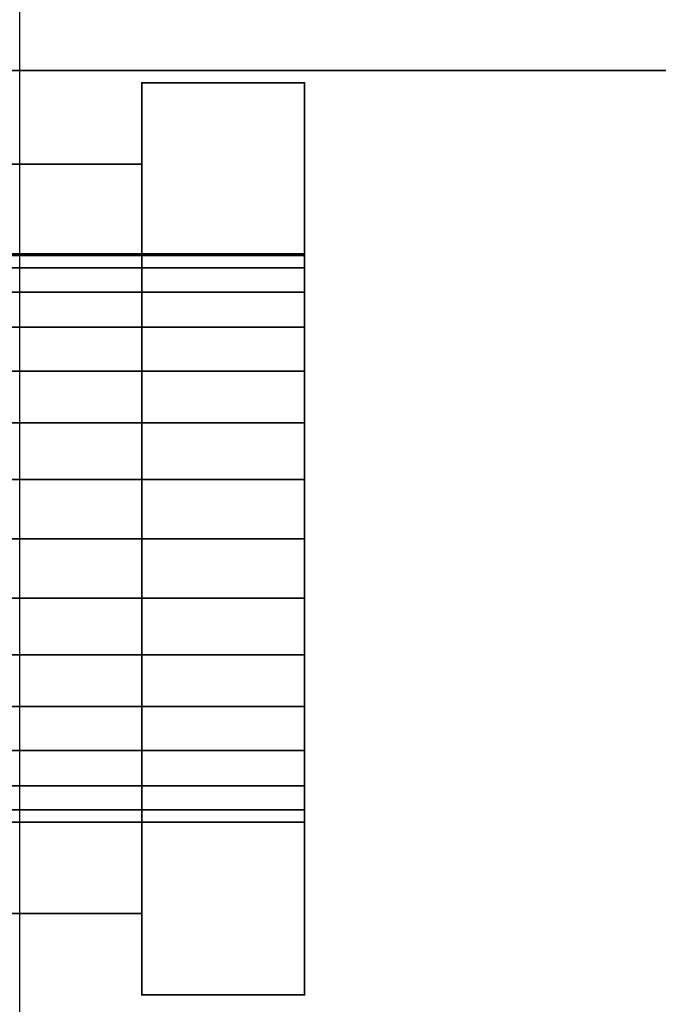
# Model space of a CAD drawing. Header units: millimetres. Extents: x -508 to 6708, y -115 to 193.
# Tile 1003 of 1056: x 3414.5 to 3422.35, y -21.47 to -9.38. Entities that reach past the tile are written whole.
import ezdxf

# ---------------------------------------------------------------- set-up
doc = ezdxf.new("R2010")
doc.units = ezdxf.units.MM
doc.layers.add('151', color=7, linetype='Continuous', true_color=0xffffff)

# ---------------------------------------------------------------- blocks, each defined once
blk = doc.blocks.new('UG_SURFACE_003')
at = {"layer": '151', "color": 252, "linetype": 'Continuous', "lineweight": 35}
for points in [[(3607.5, -10, 2215.25), (3607.5, 174.4, 2215.25), (2392.5, 174.4, 2215.25), (2392.5, -10, 2215.25)], [(2542.5, -10, 2065.25), (2542.5, 174.4, 2065.25), (3457.5, 174.4, 2065.25), (3457.5, -10, 2065.25)], [(3607.5, -10, 2215.25), (2392.5, -10, 2215.25), (2542.5, -10, 2065.25), (3457.5, -10, 2065.25)]]:
    blk.add_3dface(points, dxfattribs=at)
blk = doc.blocks.new('UG_SURFACE_033')
at = {"layer": '151', "color": 252, "linetype": 'Continuous', "lineweight": 35}
for points in [[(3379.496, -19.899, 362.418), (3379.389, -20.401, 364), (3425.214, -30.142, 364)], [(3379.496, -19.899, 291.918), (3379.389, -20.401, 293.5), (3425.214, -30.142, 293.5)], [(3425.469, -29.848, 360.764), (3379.46, -20.069, 360.764), (3379.496, -19.899, 362.418)], [(3425.469, -29.848, 290.264), (3379.46, -20.069, 290.264), (3379.496, -19.899, 291.918)], [(3425.214, -30.142, 364), (3425.467, -29.85, 363.244), (3379.496, -19.899, 362.418)], [(3379.496, -19.899, 362.418), (3425.608, -29.7, 361.582), (3425.469, -29.848, 360.764)], [(3379.496, -19.899, 362.418), (3425.608, -29.7, 362.418), (3425.608, -29.7, 361.582)], [(3425.467, -29.85, 363.244), (3425.608, -29.7, 362.418), (3379.496, -19.899, 362.418)], [(3425.214, -30.142, 293.5), (3425.467, -29.85, 292.743), (3379.496, -19.899, 291.918)], [(3379.496, -19.899, 291.918), (3425.607, -29.7, 291.077), (3425.469, -29.848, 290.264)], [(3379.496, -19.899, 291.918), (3425.608, -29.7, 291.918), (3425.607, -29.7, 291.077)], [(3425.467, -29.85, 292.743), (3425.608, -29.7, 291.918), (3379.496, -19.899, 291.918)], [(3424.936, -30.508, 359.455), (3424.883, -30.574, 359.323), (3379.287, -20.882, 359.323), (3379.46, -20.069, 360.764)], [(3424.883, -30.574, 288.823), (3379.287, -20.882, 288.823), (3379.46, -20.069, 290.264), (3425.469, -29.848, 290.264)], [(3379.46, -20.069, 360.764), (3425.469, -29.848, 360.764), (3424.936, -30.508, 359.455)], [(3379.389, -20.401, 364), (3379.158, -21.49, 365.236), (3424.522, -31.133, 365.236), (3424.951, -30.518, 364.469)], [(3425.214, -30.142, 293.5), (3379.389, -20.401, 293.5), (3379.158, -21.49, 294.736), (3424.522, -31.133, 294.736)], [(3424.951, -30.518, 364.469), (3425.214, -30.142, 364), (3379.389, -20.401, 364)], [(3424.177, -31.799, 358.346), (3379.007, -22.198, 358.346), (3379.287, -20.882, 359.323), (3424.883, -30.574, 359.323)], [(3424.177, -31.799, 287.846), (3379.007, -22.198, 287.846), (3379.287, -20.882, 288.823), (3424.883, -30.574, 288.823)]]:
    blk.add_3dface(points, dxfattribs=at)
blk = doc.blocks.new('UG_SURFACE_034')
at = {"layer": '151', "color": 252, "linetype": 'Continuous', "lineweight": 35}
for points in [[(3379.496, -19.899, 1797.418), (3379.389, -20.401, 1799), (3425.214, -30.142, 1799)], [(3379.496, -19.899, 1726.918), (3379.389, -20.401, 1728.5), (3425.214, -30.142, 1728.5)], [(3425.469, -29.848, 1795.764), (3379.46, -20.069, 1795.764), (3379.496, -19.899, 1797.418)], [(3425.469, -29.848, 1725.264), (3379.46, -20.069, 1725.264), (3379.496, -19.899, 1726.918)], [(3425.214, -30.142, 1799), (3425.467, -29.85, 1798.244), (3379.496, -19.899, 1797.418)], [(3379.496, -19.899, 1797.418), (3425.608, -29.7, 1796.582), (3425.469, -29.848, 1795.764)], [(3379.496, -19.899, 1797.418), (3425.608, -29.7, 1797.418), (3425.608, -29.7, 1796.582)], [(3425.467, -29.85, 1798.244), (3425.608, -29.7, 1797.418), (3379.496, -19.899, 1797.418)], [(3425.214, -30.142, 1728.5), (3425.467, -29.85, 1727.743), (3379.496, -19.899, 1726.918)], [(3379.496, -19.899, 1726.918), (3425.607, -29.7, 1726.077), (3425.469, -29.848, 1725.264)], [(3379.496, -19.899, 1726.918), (3425.608, -29.7, 1726.918), (3425.607, -29.7, 1726.077)], [(3425.467, -29.85, 1727.743), (3425.608, -29.7, 1726.918), (3379.496, -19.899, 1726.918)], [(3424.936, -30.508, 1794.455), (3424.883, -30.574, 1794.323), (3379.287, -20.882, 1794.323), (3379.46, -20.069, 1795.764)], [(3424.883, -30.574, 1723.823), (3379.287, -20.882, 1723.823), (3379.46, -20.069, 1725.264), (3425.469, -29.848, 1725.264)], [(3379.46, -20.069, 1795.764), (3425.469, -29.848, 1795.764), (3424.936, -30.508, 1794.455)], [(3379.389, -20.401, 1799), (3379.158, -21.49, 1800.236), (3424.522, -31.133, 1800.236), (3424.951, -30.518, 1799.469)], [(3425.214, -30.142, 1728.5), (3379.389, -20.401, 1728.5), (3379.158, -21.49, 1729.736), (3424.522, -31.133, 1729.736)], [(3424.951, -30.518, 1799.469), (3425.214, -30.142, 1799), (3379.389, -20.401, 1799)], [(3424.177, -31.799, 1793.346), (3379.007, -22.198, 1793.346), (3379.287, -20.882, 1794.323), (3424.883, -30.574, 1794.323)], [(3424.177, -31.799, 1722.846), (3379.007, -22.198, 1722.846), (3379.287, -20.882, 1723.823), (3424.883, -30.574, 1723.823)]]:
    blk.add_3dface(points, dxfattribs=at)
blk = doc.blocks.new('UG_SURFACE_038')
at = {"layer": '151', "color": 252, "linetype": 'Continuous', "lineweight": 35}
for points in [[(3379.496, -19.899, 1547.418), (3379.389, -20.401, 1549), (3425.214, -30.142, 1549)], [(3379.496, -19.899, 1476.918), (3379.389, -20.401, 1478.5), (3425.214, -30.142, 1478.5)], [(3425.469, -29.848, 1545.764), (3379.46, -20.069, 1545.764), (3379.496, -19.899, 1547.418)], [(3425.469, -29.848, 1475.264), (3379.46, -20.069, 1475.264), (3379.496, -19.899, 1476.918)], [(3425.214, -30.142, 1549), (3425.467, -29.85, 1548.244), (3379.496, -19.899, 1547.418)], [(3379.496, -19.899, 1547.418), (3425.608, -29.7, 1546.582), (3425.469, -29.848, 1545.764)], [(3379.496, -19.899, 1547.418), (3425.608, -29.7, 1547.418), (3425.608, -29.7, 1546.582)], [(3425.467, -29.85, 1548.244), (3425.608, -29.7, 1547.418), (3379.496, -19.899, 1547.418)], [(3425.214, -30.142, 1478.5), (3425.467, -29.85, 1477.743), (3379.496, -19.899, 1476.918)], [(3379.496, -19.899, 1476.918), (3425.607, -29.7, 1476.077), (3425.469, -29.848, 1475.264)], [(3379.496, -19.899, 1476.918), (3425.608, -29.7, 1476.918), (3425.607, -29.7, 1476.077)], [(3425.467, -29.85, 1477.743), (3425.608, -29.7, 1476.918), (3379.496, -19.899, 1476.918)], [(3424.936, -30.508, 1544.455), (3424.883, -30.574, 1544.323), (3379.287, -20.882, 1544.323), (3379.46, -20.069, 1545.764)], [(3424.883, -30.574, 1473.823), (3379.287, -20.882, 1473.823), (3379.46, -20.069, 1475.264), (3425.469, -29.848, 1475.264)], [(3379.46, -20.069, 1545.764), (3425.469, -29.848, 1545.764), (3424.936, -30.508, 1544.455)], [(3379.389, -20.401, 1549), (3379.158, -21.49, 1550.236), (3424.522, -31.133, 1550.236), (3424.951, -30.518, 1549.469)], [(3425.214, -30.142, 1478.5), (3379.389, -20.401, 1478.5), (3379.158, -21.49, 1479.736), (3424.522, -31.133, 1479.736)], [(3424.951, -30.518, 1549.469), (3425.214, -30.142, 1549), (3379.389, -20.401, 1549)], [(3424.177, -31.799, 1543.346), (3379.007, -22.198, 1543.346), (3379.287, -20.882, 1544.323), (3424.883, -30.574, 1544.323)], [(3424.177, -31.799, 1472.846), (3379.007, -22.198, 1472.846), (3379.287, -20.882, 1473.823), (3424.883, -30.574, 1473.823)]]:
    blk.add_3dface(points, dxfattribs=at)
blk = doc.blocks.new('UG_SURFACE_203')
at = {"layer": '151', "color": 18, "linetype": 'Continuous', "lineweight": 35}
for points in [[(3408.5, -20.35, 29.1), (3416, -20.35, 29.1), (3416, -11.15, 29.1), (3408.5, -11.15, 29.1)], [(3408.5, -11.15, 29.1), (3416, -11.15, 29.1), (3416, -11.15, 20.3), (3408.5, -11.15, 20.3)], [(3408.5, -11.15, 20.3), (3416, -11.15, 20.3), (3416, -20.35, 20.3), (3408.5, -20.35, 20.3)], [(3408.5, -20.35, 20.3), (3408.5, -20.35, 29.1), (3408.5, -11.15, 29.1), (3408.5, -11.15, 20.3)], [(3416, -11.15, 20.3), (3416, -11.15, 29.1), (3416, -12.269, 25.066), (3416, -12.25, 24.7)], [(3416, -11.15, 29.1), (3416, -12.719, 26.45), (3416, -12.269, 25.066)], [(3416, -12.25, 24.7), (3416, -12.421, 23.618), (3416, -11.15, 20.3)], [(3416, -12.421, 23.618), (3416, -13.149, 22.358), (3416, -11.15, 20.3)], [(3416, -11.15, 29.1), (3416, -15.022, 28.124), (3416, -13.693, 27.532)], [(3416, -13.693, 27.532), (3416, -12.719, 26.45), (3416, -11.15, 29.1)], [(3416, -11.15, 20.3), (3416, -14.326, 21.503), (3416, -15.75, 21.2)], [(3416, -16.478, 28.124), (3416, -15.022, 28.124), (3416, -11.15, 29.1), (3416, -20.35, 29.1)], [(3416, -13.149, 22.358), (3416, -14.326, 21.503), (3416, -11.15, 20.3)], [(3416, -15.75, 21.2), (3416, -20.35, 20.3), (3416, -11.15, 20.3)], [(3411, -12.421, 23.618), (3411, -12.25, 24.7), (3411, -12.269, 25.066), (3411, -15.75, 24.7)], [(3416, -12.25, 24.7), (3416, -12.269, 25.066), (3411, -12.269, 25.066), (3411, -12.25, 24.7)], [(3411, -12.25, 24.7), (3411, -12.421, 23.618), (3416, -12.421, 23.618), (3416, -12.25, 24.7)], [(3411, -15.75, 24.7), (3411, -12.269, 25.066), (3411, -12.719, 26.45), (3411, -13.693, 27.532)], [(3416, -12.719, 26.45), (3411, -12.719, 26.45), (3411, -12.269, 25.066), (3416, -12.269, 25.066)], [(3411, -14.326, 21.503), (3411, -13.149, 22.358), (3411, -12.421, 23.618), (3411, -15.75, 24.7)], [(3416, -12.421, 23.618), (3411, -12.421, 23.618), (3411, -13.149, 22.358), (3416, -13.149, 22.358)], [(3416, -13.693, 27.532), (3411, -13.693, 27.532), (3411, -12.719, 26.45), (3416, -12.719, 26.45)], [(3416, -13.149, 22.358), (3411, -13.149, 22.358), (3411, -14.326, 21.503), (3416, -14.326, 21.503)], [(3411, -13.693, 27.532), (3411, -15.022, 28.124), (3411, -16.478, 28.124), (3411, -15.75, 24.7)], [(3416, -15.022, 28.124), (3411, -15.022, 28.124), (3411, -13.693, 27.532), (3416, -13.693, 27.532)], [(3411, -17.174, 21.503), (3411, -15.75, 21.2), (3411, -14.326, 21.503), (3411, -15.75, 24.7)], [(3416, -14.326, 21.503), (3411, -14.326, 21.503), (3411, -15.75, 21.2), (3416, -15.75, 21.2)], [(3416, -16.478, 28.124), (3411, -16.478, 28.124), (3411, -15.022, 28.124), (3416, -15.022, 28.124)], [(3411, -16.478, 28.124), (3411, -17.807, 27.532), (3411, -18.781, 26.45), (3411, -15.75, 24.7)], [(3411, -18.781, 26.45), (3411, -19.231, 25.066), (3411, -19.079, 23.618), (3411, -15.75, 24.7)], [(3411, -19.079, 23.618), (3411, -18.351, 22.358), (3411, -17.174, 21.503), (3411, -15.75, 24.7)], [(3416, -15.75, 21.2), (3411, -15.75, 21.2), (3411, -17.174, 21.503), (3416, -17.174, 21.503)], [(3416, -20.35, 20.3), (3416, -15.75, 21.2), (3416, -17.174, 21.503)], [(3416, -17.807, 27.532), (3411, -17.807, 27.532), (3411, -16.478, 28.124), (3416, -16.478, 28.124)], [(3416, -17.807, 27.532), (3416, -16.478, 28.124), (3416, -20.35, 29.1)], [(3416, -17.174, 21.503), (3411, -17.174, 21.503), (3411, -18.351, 22.358), (3416, -18.351, 22.358)], [(3416, -20.35, 20.3), (3416, -17.174, 21.503), (3416, -18.351, 22.358)], [(3416, -18.781, 26.45), (3411, -18.781, 26.45), (3411, -17.807, 27.532), (3416, -17.807, 27.532)], [(3416, -20.35, 29.1), (3416, -18.781, 26.45), (3416, -17.807, 27.532)], [(3416, -18.351, 22.358), (3411, -18.351, 22.358), (3411, -19.079, 23.618), (3416, -19.079, 23.618)], [(3416, -18.351, 22.358), (3416, -19.079, 23.618), (3416, -20.35, 20.3)], [(3416, -19.231, 25.066), (3411, -19.231, 25.066), (3411, -18.781, 26.45), (3416, -18.781, 26.45)], [(3416, -20.35, 29.1), (3416, -19.231, 25.066), (3416, -18.781, 26.45)], [(3416, -19.079, 23.618), (3411, -19.079, 23.618), (3411, -19.231, 25.066), (3416, -19.231, 25.066)], [(3416, -19.079, 23.618), (3416, -19.231, 25.066), (3416, -20.35, 29.1), (3416, -20.35, 20.3)], [(3408.5, -20.35, 20.3), (3416, -20.35, 20.3), (3416, -20.35, 29.1), (3408.5, -20.35, 29.1)]]:
    blk.add_3dface(points, dxfattribs=at)
blk = doc.blocks.new('UG_SURFACE_204')
at = {"layer": '151', "color": 18, "linetype": 'Continuous', "lineweight": 35}
for points in [[(3416, -10.15, 30.1), (3416, -10.15, 9.1), (3416, -12.269, 24.334), (3416, -12.25, 24.7)], [(3416, -10.15, 9.1), (3416, -12.719, 22.95), (3416, -12.269, 24.334)], [(3416, -12.25, 24.7), (3416, -12.421, 25.782), (3416, -10.15, 30.1)], [(3416, -12.421, 25.782), (3416, -13.149, 27.042), (3416, -10.15, 30.1)], [(3416, -10.15, 9.1), (3416, -15.022, 21.276), (3416, -13.693, 21.868)], [(3416, -13.693, 21.868), (3416, -12.719, 22.95), (3416, -10.15, 9.1)], [(3416, -16.478, 21.276), (3416, -15.022, 21.276), (3416, -10.15, 9.1), (3416, -21.35, 9.1)], [(3416, -13.149, 27.042), (3416, -14.326, 27.897), (3416, -10.15, 30.1)], [(3416, -14.326, 27.897), (3416, -15.75, 28.2), (3416, -21.35, 30.1), (3416, -10.15, 30.1)], [(3416, -10.15, 9.1), (3418, -10.15, 9.1), (3418, -21.35, 9.1), (3416, -21.35, 9.1)], [(3416, -10.15, 30.1), (3418, -10.15, 30.1), (3418, -10.15, 9.1), (3416, -10.15, 9.1)], [(3416, -21.35, 30.1), (3418, -21.35, 30.1), (3418, -10.15, 30.1), (3416, -10.15, 30.1)], [(3418, -10.15, 30.1), (3418, -12.421, 25.782), (3418, -12.25, 24.7)], [(3418, -12.25, 24.7), (3418, -12.269, 24.334), (3418, -10.15, 9.1), (3418, -10.15, 30.1)], [(3418, -10.15, 30.1), (3418, -13.149, 27.042), (3418, -12.421, 25.782)], [(3418, -10.15, 9.1), (3418, -12.719, 22.95), (3418, -13.693, 21.868)], [(3418, -10.15, 30.1), (3418, -14.326, 27.897), (3418, -13.149, 27.042)], [(3418, -12.269, 24.334), (3418, -12.719, 22.95), (3418, -10.15, 9.1)], [(3418, -15.75, 28.2), (3418, -14.326, 27.897), (3418, -10.15, 30.1), (3418, -21.35, 30.1)], [(3418, -21.35, 9.1), (3418, -10.15, 9.1), (3418, -15.022, 21.276), (3418, -16.478, 21.276)], [(3418, -13.693, 21.868), (3418, -15.022, 21.276), (3418, -10.15, 9.1)], [(3416, -12.25, 24.7), (3416, -12.269, 24.334), (3418, -12.269, 24.334), (3418, -12.25, 24.7)], [(3418, -12.25, 24.7), (3418, -12.421, 25.782), (3416, -12.421, 25.782), (3416, -12.25, 24.7)], [(3416, -12.719, 22.95), (3418, -12.719, 22.95), (3418, -12.269, 24.334), (3416, -12.269, 24.334)], [(3416, -12.421, 25.782), (3418, -12.421, 25.782), (3418, -13.149, 27.042), (3416, -13.149, 27.042)], [(3416, -13.693, 21.868), (3418, -13.693, 21.868), (3418, -12.719, 22.95), (3416, -12.719, 22.95)], [(3416, -13.149, 27.042), (3418, -13.149, 27.042), (3418, -14.326, 27.897), (3416, -14.326, 27.897)], [(3416, -15.022, 21.276), (3418, -15.022, 21.276), (3418, -13.693, 21.868), (3416, -13.693, 21.868)], [(3416, -14.326, 27.897), (3418, -14.326, 27.897), (3418, -15.75, 28.2), (3416, -15.75, 28.2)], [(3416, -16.478, 21.276), (3418, -16.478, 21.276), (3418, -15.022, 21.276), (3416, -15.022, 21.276)], [(3416, -15.75, 28.2), (3418, -15.75, 28.2), (3418, -17.174, 27.897), (3416, -17.174, 27.897)], [(3416, -21.35, 30.1), (3416, -15.75, 28.2), (3416, -17.174, 27.897)], [(3418, -17.174, 27.897), (3418, -15.75, 28.2), (3418, -21.35, 30.1)], [(3416, -17.807, 21.868), (3418, -17.807, 21.868), (3418, -16.478, 21.276), (3416, -16.478, 21.276)], [(3416, -17.807, 21.868), (3416, -16.478, 21.276), (3416, -21.35, 9.1)], [(3418, -21.35, 9.1), (3418, -16.478, 21.276), (3418, -17.807, 21.868)], [(3416, -17.174, 27.897), (3418, -17.174, 27.897), (3418, -18.351, 27.042), (3416, -18.351, 27.042)], [(3416, -17.174, 27.897), (3416, -18.351, 27.042), (3416, -21.35, 30.1)], [(3418, -21.35, 30.1), (3418, -18.351, 27.042), (3418, -17.174, 27.897)], [(3416, -18.781, 22.95), (3418, -18.781, 22.95), (3418, -17.807, 21.868), (3416, -17.807, 21.868)], [(3416, -21.35, 9.1), (3416, -18.781, 22.95), (3416, -17.807, 21.868)], [(3418, -17.807, 21.868), (3418, -18.781, 22.95), (3418, -21.35, 9.1)], [(3416, -18.351, 27.042), (3418, -18.351, 27.042), (3418, -19.079, 25.782), (3416, -19.079, 25.782)], [(3416, -21.35, 30.1), (3416, -18.351, 27.042), (3416, -19.079, 25.782)], [(3418, -19.079, 25.782), (3418, -18.351, 27.042), (3418, -21.35, 30.1)], [(3416, -19.231, 24.334), (3418, -19.231, 24.334), (3418, -18.781, 22.95), (3416, -18.781, 22.95)], [(3416, -21.35, 9.1), (3416, -19.231, 24.334), (3416, -18.781, 22.95)], [(3418, -18.781, 22.95), (3418, -19.231, 24.334), (3418, -21.35, 30.1), (3418, -21.35, 9.1)], [(3416, -19.079, 25.782), (3418, -19.079, 25.782), (3418, -19.231, 24.334), (3416, -19.231, 24.334)], [(3416, -19.079, 25.782), (3416, -19.231, 24.334), (3416, -21.35, 9.1), (3416, -21.35, 30.1)], [(3418, -21.35, 30.1), (3418, -19.231, 24.334), (3418, -19.079, 25.782)], [(3416, -21.35, 9.1), (3418, -21.35, 9.1), (3418, -21.35, 30.1), (3416, -21.35, 30.1)]]:
    blk.add_3dface(points, dxfattribs=at)
blk = doc.blocks.new('UG_SURFACE_210')
at = {"layer": '151', "color": 252, "linetype": 'Continuous', "lineweight": 35}
for points in [[(2532, -10, 2075.25), (3468, -10, 2075.25), (3466.5, -10, 2073.75), (2533.5, -10, 2073.75)], [(2532, -10, 2075.25), (2532, -21.92, 2075.25), (3468, -21.92, 2075.25), (3468, -10, 2075.25)], [(2533.5, -10, 2073.75), (3466.5, -10, 2073.75), (3466.5, -21.92, 2073.75), (2533.5, -21.92, 2073.75)]]:
    blk.add_3dface(points, dxfattribs=at)

msp = doc.modelspace()

# ---------------------------------------------------------------- linework, layer by layer
at = {"layer": '151', "color": 253, "linetype": 'Continuous', "lineweight": -3}
for p, q in [((3414.5, -21.92, -7.75), (3414.5, 13.42, -7.75)), ((3414.5, -21.92, 2021.75), (3414.5, 13.42, 2021.75)), ((3414.5, -21.92, 2021.75), (3414.5, 13.42, 2021.75)), ((2392.5, -10, 2215.25), (3607.5, -10, 2215.25)), ((3468, -10, 2075.25), (2532, -10, 2075.25)), ((3466.5, -10, 2073.75), (2533.5, -10, 2073.75)), ((3457.5, -10, 2065.25), (2542.5, -10, 2065.25)), ((3416, -10.15, 30.1), (3416, -21.35, 30.1)), ((3418, -10.15, 9.1), (3416, -10.15, 9.1)), ((3416, -21.35, 9.1), (3416, -10.15, 9.1)), ((3418, -10.15, 30.1), (3416, -10.15, 30.1)), ((3416, -10.15, 9.1), (3416, -10.15, 30.1)), ((3418, -10.15, 9.1), (3418, -10.15, 30.1)), ((3418, -21.35, 9.1), (3418, -10.15, 9.1)), ((3418, -10.15, 30.1), (3418, -21.35, 30.1)), ((3416, -11.15, 29.1), (3408.5, -11.15, 29.1)), ((3416, -11.15, 20.3), (3408.5, -11.15, 20.3)), ((3416, -11.15, 29.1), (3416, -11.15, 20.3)), ((3416, -20.35, 29.1), (3416, -11.15, 29.1)), ((3416, -11.15, 20.3), (3416, -20.35, 20.3)), ((3416, -20.35, 29.1), (3408.5, -20.35, 29.1)), ((3416, -20.35, 20.3), (3408.5, -20.35, 20.3)), ((3416, -20.35, 20.3), (3416, -20.35, 29.1)), ((3416, -21.35, 30.1), (3416, -21.35, 9.1)), ((3418, -21.35, 30.1), (3416, -21.35, 30.1)), ((3418, -21.35, 9.1), (3416, -21.35, 9.1)), ((3418, -21.35, 30.1), (3418, -21.35, 9.1))]:
    msp.add_line(p, q, dxfattribs=at)
at = {"layer": '151', "color": 253, "linetype": 'Continuous', "lineweight": -3, "extrusion": (1, 0, 0)}
for centre in [(-15.75, 24.7, 3416), (-15.75, 24.7, 3416), (-15.75, 24.7, 3418)]:
    msp.add_circle(centre, 3.5, dxfattribs=at)

# ---------------------------------------------------------------- block references
at = {"layer": '151', "color": 253, "linetype": 'Continuous', "lineweight": -3}
for name in ['UG_SURFACE_003', 'UG_SURFACE_210', 'UG_SURFACE_204', 'UG_SURFACE_203', 'UG_SURFACE_033', 'UG_SURFACE_034', 'UG_SURFACE_038']:
    msp.add_blockref(name, (0, 0), dxfattribs=at)

doc.saveas('drawing.dxf')
